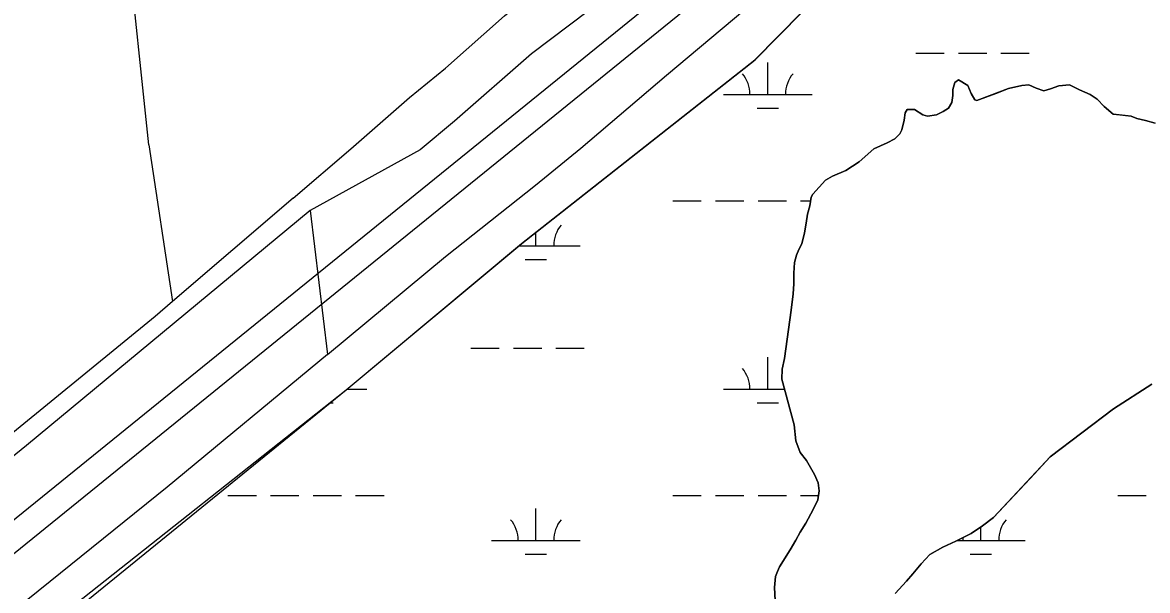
# Model space of a CAD drawing. Extents: x 3535183 to 3573198, y 534952 to 560562.
# Drawn here: x 3547463 to 3548732, y 556693 to 557334 of the extents above; entities that cross this region are included whole.
import ezdxf

# ---------------------------------------------------------------- set-up
doc = ezdxf.new("R2010")
doc.units = 0
for name, color, linetype in [('V-DTCH-CNTR', 7, 'Continuous'), ('V-LEVE-TOET', 7, 'Continuous'), ('V-SITE-VEGE', 7, 'Continuous'), ('V-SURV-LINE', 7, 'Continuous'), ('V-TOPO-SHOR', 7, 'Continuous'), ('V-WETL-SWMP', 7, 'Continuous')]:
    doc.layers.add(name, color=color, linetype=linetype)

msp = doc.modelspace()

# ---------------------------------------------------------------- linework, layer by layer
at = {"layer": 'V-DTCH-CNTR'}
msp.add_line((3547605.9, 557196), (3547632.5, 557019), dxfattribs=at)
for points in [[(3547940.4, 557282.4), (3548007, 557341.8), (3548101.8, 557418.7), (3548155.8, 557464.1), (3548177.6, 557483.3), (3548187.9, 557494.9), (3548191.9, 557501.9), (3548202.7, 557534.9), (3548218.1, 557642.4), (3548239.7, 557774.2), (3548260.3, 557898.5), (3548280.2, 558027.4), (3548298.5, 558134.4), (3548303.6, 558174.9)], [(3547605.9, 557196), (3547581.3, 557428.9)], [(3547768.6, 557135.8), (3547833.6, 557191.6), (3547899.8, 557249.6), (3547940.4, 557282.4)], [(3547768.6, 557135.8), (3547632.5, 557019), (3547612.8, 557002.2), (3547417, 556842.3), (3547242.5, 556699.4), (3547069.4, 556557.5), (3546939.1, 556457.3), (3546755.2, 556306.2), (3546568.9, 556160.1), (3546558, 556152.7), (3546532.6, 556143.5), (3546483, 556135.5)]]:
    msp.add_lwpolyline(points, dxfattribs=at)
at = {"layer": 'V-LEVE-TOET'}
for p, q in [((3547911.6, 557190.4), (3547787.6, 557122)), ((3547787.6, 557122), (3547807.4, 556959.3))]:
    msp.add_line(p, q, dxfattribs=at)
for points in [[(3548093, 557192.1), (3548189.6, 557274.7), (3548289.8, 557358.5)], [(3548101.7, 557347.4), (3548037.4, 557298.7), (3547950.5, 557222.9), (3547911.6, 557190.4)], [(3547807.4, 556959.3), (3547940.4, 557070.1), (3548041.9, 557150.3), (3548093, 557192.1)], [(3547787.6, 557122), (3547467.7, 556856.4), (3547219.8, 556654.9), (3547002.8, 556475), (3546830.1, 556333), (3546636.6, 556182.3), (3546495.6, 556067.8), (3546402.7, 555996.8), (3546390, 555984.4), (3546384.2, 555964.3), (3546376.3, 555911.1), (3546370.3, 555840.5), (3546372.2, 555732.2), (3546374.6, 555536.5), (3546380.2, 555338.1), (3546387.5, 555230.8), (3546398.7, 555100.7), (3546404.2, 555004.2), (3546407.1, 554886.8), (3546408.2, 554748.5), (3546412.3, 554568.7), (3546416.3, 554414.5), (3546418.5, 554258), (3546425.4, 554155.1)], [(3547807.4, 556959.3), (3547626.6, 556809.5), (3547408.6, 556634.1), (3547222.3, 556479.8), (3547006.2, 556293), (3546785.9, 556127.6), (3546611.4, 555991.5), (3546512.2, 555905.4), (3546499, 555891.2), (3546493.2, 555882.6), (3546490.5, 555873), (3546489.9, 555814.7), (3546493.4, 555653.7), (3546497.8, 555523.1), (3546502.8, 555344.3), (3546506, 555151.8), (3546512.1, 554946.1), (3546515.5, 554724.5), (3546520.1, 554533.8), (3546521.3, 554317.2), (3546522.2, 554229.4), (3546526.5, 554180.7)]]:
    msp.add_lwpolyline(points, dxfattribs=at)
at = {"layer": 'V-SITE-VEGE'}
for p, q in [((3548289.4, 557292), (3548342.3, 557345.6)), ((3548026, 557084.6), (3548289.4, 557292)), ((3548514.8, 557266.2), (3548512.6, 557258.4)), ((3548518.9, 557269.4), (3548514.8, 557266.2)), ((3548529.5, 557263), (3548518.9, 557269.4)), ((3548533.1, 557253.9), (3548529.5, 557263)), ((3548590.5, 557262.9), (3548575.5, 557259.6)), ((3548598.3, 557263.8), (3548590.5, 557262.9)), ((3548606.5, 557259.8), (3548598.3, 557263.8)), ((3548632, 557262.6), (3548622.9, 557259.4)), ((3548644.3, 557263.6), (3548632, 557262.6)), ((3548655.3, 557258.2), (3548644.3, 557263.6)), ((3548512.6, 557251.6), (3548511.3, 557243.8)), ((3548512.6, 557258.4), (3548512.6, 557251.6)), ((3548537.3, 557246.7), (3548533.1, 557253.9)), ((3548575.5, 557259.6), (3548542.8, 557247.2)), ((3548615.2, 557257.1), (3548606.5, 557259.8)), ((3548622.9, 557259.4), (3548615.2, 557257.1)), ((3548667.6, 557252.8), (3548655.3, 557258.2)), ((3548675.4, 557247.4), (3548667.6, 557252.8)), ((3548461.2, 557235.8), (3548458.9, 557232.1)), ((3548469.4, 557235.8), (3548461.2, 557235.8)), ((3548478.6, 557230), (3548469.4, 557235.8)), ((3548507.7, 557237.4), (3548501.8, 557233.7)), ((3548511.3, 557243.8), (3548507.7, 557237.4)), ((3548539.6, 557246.2), (3548537.3, 557246.7)), ((3548542.8, 557247.2), (3548539.6, 557246.2)), ((3548683.2, 557239.2), (3548675.4, 557247.4)), ((3548693.3, 557230.6), (3548683.2, 557239.2)), ((3548457.6, 557223.9), (3548454.9, 557213)), ((3548458.9, 557232.1), (3548457.6, 557223.9)), ((3548484, 557228.2), (3548478.6, 557230)), ((3548494.1, 557230), (3548484, 557228.2)), ((3548501.8, 557233.7), (3548494.1, 557230)), ((3548713.8, 557228.4), (3548693.3, 557230.6)), ((3548720.2, 557225.7), (3548713.8, 557228.4)), ((3548729.8, 557223.5), (3548720.2, 557225.7)), ((3548740.8, 557220.3), (3548729.8, 557223.5)), ((3548454.9, 557213), (3548452.7, 557208.4)), ((3548438.6, 557198.3), (3548423.6, 557191.4)), ((3548447.2, 557202.9), (3548438.6, 557198.3)), ((3548452.7, 557208.4), (3548447.2, 557202.9)), ((3548423.6, 557191.4), (3548406.8, 557176.7)), ((3548406.8, 557176.7), (3548391.8, 557167.1)), ((3548376.8, 557160.6), (3548369, 557156)), ((3548391.8, 557167.1), (3548376.8, 557160.6)), ((3548369, 557156), (3548354.5, 557140.4)), ((3548352.7, 557136.8), (3548351.4, 557127.2)), ((3548354.5, 557140.4), (3548352.7, 557136.8)), ((3548351.4, 557127.2), (3548348.7, 557117.6)), ((3548348.7, 557117.6), (3548347, 557107.6)), ((3548345.2, 557096.6), (3548342.1, 557084.3)), ((3548347, 557107.6), (3548345.2, 557096.6)), ((3547828.3, 556919.5), (3548026, 557084.6)), ((3548342.1, 557084.3), (3548338.9, 557077.9)), ((3548336.2, 557071.5), (3548334, 557063.3)), ((3548338.9, 557077.9), (3548336.2, 557071.5)), ((3548334, 557063.3), (3548333.1, 557051)), ((3548333.1, 557051), (3548333.2, 557039.1)), ((3548333.2, 557039.1), (3548332.3, 557027.7)), ((3548332.3, 557027.7), (3548330.1, 557009.5)), ((3548330.1, 557009.5), (3548322.6, 556954.7)), ((3548322.6, 556954.7), (3548320, 556942.8)), ((3548320, 556942.8), (3548319.6, 556931.4)), ((3548319.6, 556931.4), (3548333.5, 556880)), ((3546736.2, 556055.4), (3547828.3, 556919.5)), ((3548693.6, 556897.8), (3548737.2, 556925.8)), ((3548622.3, 556843.6), (3548693.6, 556897.8)), ((3548333.5, 556880), (3548335.4, 556861.8)), ((3548335.4, 556861.8), (3548340.5, 556848.6)), ((3548340.5, 556848.6), (3548347.4, 556839.5)), ((3548558.3, 556775.4), (3548622.3, 556843.6)), ((3548347.4, 556839.5), (3548356.6, 556824)), ((3548356.6, 556824), (3548360.7, 556814.5)), ((3548361.7, 556805.4), (3548360.4, 556795.3)), ((3548360.7, 556814.5), (3548361.7, 556805.4)), ((3548360.4, 556795.3), (3548355, 556784.4)), ((3548355, 556784.4), (3548346.8, 556768.8)), ((3548346.8, 556768.8), (3548340.5, 556758.8)), ((3548546.1, 556765.7), (3548558.3, 556775.4)), ((3548340.5, 556758.8), (3548335.5, 556749.6)), ((3548516.1, 556748.7), (3548533.4, 556757.4)), ((3548533.4, 556757.4), (3548546.1, 556765.7)), ((3548335.5, 556749.6), (3548329.2, 556738.6)), ((3548486.5, 556733.5), (3548501.1, 556741.8)), ((3548501.1, 556741.8), (3548516.1, 556748.7)), ((3548329.2, 556738.6), (3548317, 556719.4)), ((3548477, 556723), (3548486.5, 556733.5)), ((3548317, 556719.4), (3548314.7, 556714.4)), ((3548467.5, 556711.5), (3548477, 556723)), ((3548312.5, 556708.5), (3548311.6, 556696.1)), ((3548314.7, 556714.4), (3548312.5, 556708.5)), ((3548447.5, 556689.5), (3548460.2, 556703.3)), ((3548460.2, 556703.3), (3548467.5, 556711.5)), ((3548311.6, 556696.1), (3548312.2, 556681.6))]:
    msp.add_line(p, q, dxfattribs=at)
at = {"layer": 'V-SURV-LINE'}
for points in [[(3546444.6, 555955.1), (3548262.9, 557429.5)], [(3548281.8, 557406.2), (3546463.5, 555931.7)]]:
    msp.add_lwpolyline(points, dxfattribs=at)
at = {"layer": 'V-TOPO-SHOR'}
for points in [[(3548452.7, 557208.4), (3548454.9, 557213), (3548457.6, 557223.9), (3548458.9, 557232.1), (3548461.2, 557235.8), (3548469.4, 557235.8), (3548478.6, 557230), (3548484, 557228.2), (3548494.1, 557230), (3548501.8, 557233.7), (3548507.7, 557237.4), (3548511.3, 557243.8), (3548512.6, 557251.6), (3548512.6, 557258.4), (3548514.8, 557266.2), (3548518.9, 557269.4), (3548529.5, 557263), (3548533.1, 557253.9), (3548537.3, 557246.7), (3548539.6, 557246.2), (3548542.8, 557247.2), (3548561, 557254.1), (3548575.5, 557259.6), (3548590.5, 557262.9), (3548598.3, 557263.8), (3548606.5, 557259.8), (3548615.2, 557257.1), (3548622.9, 557259.4), (3548632, 557262.6), (3548644.3, 557263.6), (3548655.3, 557258.2), (3548667.6, 557252.8), (3548675.4, 557247.4), (3548683.2, 557239.2), (3548693.3, 557230.6), (3548701, 557229.7), (3548713.8, 557228.4), (3548720.2, 557225.7), (3548729.8, 557223.5), (3548740.8, 557220.3)], [(3548376.8, 557160.6), (3548391.8, 557167.1), (3548406.8, 557176.7), (3548423.6, 557191.4), (3548438.6, 557198.3), (3548447.2, 557202.9), (3548452.7, 557208.4)], [(3548312.2, 556681.6), (3548311.6, 556696.1), (3548312.5, 556708.5), (3548314.7, 556714.4), (3548317, 556719.4), (3548329.2, 556738.6), (3548335.5, 556749.6), (3548340.5, 556758.8), (3548346.8, 556768.8), (3548355, 556784.4), (3548360.4, 556795.3), (3548361.7, 556805.4), (3548360.7, 556814.5), (3548356.6, 556824), (3548347.4, 556839.5), (3548340.5, 556848.6), (3548335.4, 556861.8), (3548333.5, 556880), (3548319.6, 556931.4), (3548320, 556942.8), (3548322.6, 556954.7), (3548330.1, 557009.5), (3548332.3, 557027.7), (3548333.2, 557039.1), (3548333.1, 557051), (3548334, 557063.3), (3548336.2, 557071.5), (3548338.9, 557077.9), (3548342.1, 557084.3), (3548345.2, 557096.6), (3548347, 557107.6), (3548348.7, 557117.6), (3548351.4, 557127.2), (3548352.7, 557136.8), (3548354.5, 557140.4), (3548369, 557156), (3548376.8, 557160.6)], [(3548737.2, 556925.8), (3548693.6, 556897.8), (3548622.3, 556843.6), (3548599.6, 556819.3), (3548558.3, 556775.4), (3548546.1, 556765.7)], [(3548546.1, 556765.7), (3548533.4, 556757.4), (3548516.1, 556748.7), (3548501.1, 556741.8), (3548486.5, 556733.5), (3548477, 556723), (3548467.5, 556711.5)], [(3548467.5, 556711.5), (3548460.2, 556703.3), (3548447.5, 556689.5)]]:
    msp.add_lwpolyline(points, dxfattribs=at)
at = {"layer": 'V-WETL-SWMP'}
for p, q in [((3548289.7, 557292.1), (3548342.6, 557345.7)), ((3548470.8, 557299.3), (3548502.8, 557299.3)), ((3548518.8, 557299.3), (3548550.8, 557299.3)), ((3548566.8, 557299.3), (3548598.8, 557299.3)), ((3548026.3, 557084.7), (3548289.7, 557292.1)), ((3548303.8, 557252.8), (3548303.8, 557288.8)), ((3548514.8, 557266.2), (3548512.6, 557258.4)), ((3548518.9, 557269.4), (3548514.8, 557266.2)), ((3548529.5, 557263), (3548518.9, 557269.4)), ((3548533.1, 557253.9), (3548529.5, 557263)), ((3548590.5, 557262.9), (3548575.5, 557259.6)), ((3548598.3, 557263.8), (3548590.5, 557262.9)), ((3548606.5, 557259.8), (3548598.3, 557263.8)), ((3548632, 557262.6), (3548622.9, 557259.4)), ((3548644.3, 557263.6), (3548632, 557262.6)), ((3548655.3, 557258.2), (3548644.3, 557263.6)), ((3548253.8, 557252.8), (3548353.8, 557252.8)), ((3548512.6, 557251.6), (3548511.3, 557243.8)), ((3548512.6, 557258.4), (3548512.6, 557251.6)), ((3548537.3, 557246.7), (3548533.1, 557253.9)), ((3548575.5, 557259.6), (3548542.8, 557247.2)), ((3548615.2, 557257.1), (3548606.5, 557259.8)), ((3548622.9, 557259.4), (3548615.2, 557257.1)), ((3548667.6, 557252.8), (3548655.3, 557258.2)), ((3548675.4, 557247.4), (3548667.6, 557252.8)), ((3548291.8, 557237.4), (3548315.8, 557237.4)), ((3548461.2, 557235.8), (3548458.9, 557232.1)), ((3548469.4, 557235.8), (3548461.2, 557235.8)), ((3548478.6, 557230), (3548469.4, 557235.8)), ((3548507.7, 557237.4), (3548501.8, 557233.7)), ((3548511.3, 557243.8), (3548507.7, 557237.4)), ((3548539.6, 557246.2), (3548537.3, 557246.7)), ((3548542.8, 557247.2), (3548539.6, 557246.2)), ((3548683.2, 557239.2), (3548675.4, 557247.4)), ((3548693.3, 557230.6), (3548683.2, 557239.2)), ((3548457.6, 557223.9), (3548454.9, 557213)), ((3548458.9, 557232.1), (3548457.6, 557223.9)), ((3548484, 557228.2), (3548478.6, 557230)), ((3548494.1, 557230), (3548484, 557228.2)), ((3548501.8, 557233.7), (3548494.1, 557230)), ((3548713.8, 557228.4), (3548693.3, 557230.6)), ((3548720.2, 557225.7), (3548713.8, 557228.4)), ((3548729.8, 557223.5), (3548720.2, 557225.7)), ((3548740.8, 557220.3), (3548729.8, 557223.5)), ((3548454.9, 557213), (3548452.7, 557208.4)), ((3548438.6, 557198.3), (3548423.6, 557191.4)), ((3548447.2, 557202.9), (3548438.6, 557198.3)), ((3548452.7, 557208.4), (3548447.2, 557202.9)), ((3548423.6, 557191.4), (3548406.8, 557176.7)), ((3548406.8, 557176.7), (3548391.8, 557167.1)), ((3548376.8, 557160.6), (3548369, 557156)), ((3548391.8, 557167.1), (3548376.8, 557160.6)), ((3548369, 557156), (3548354.5, 557140.4)), ((3548352.7, 557136.8), (3548351.4, 557127.2)), ((3548354.5, 557140.4), (3548352.7, 557136.8)), ((3548196.9, 557132.8), (3548228.9, 557132.8)), ((3548244.9, 557132.8), (3548276.9, 557132.8)), ((3548292.9, 557132.8), (3548324.9, 557132.8)), ((3548340.9, 557132.8), (3548352.2, 557132.8)), ((3548351.4, 557127.2), (3548348.7, 557117.6)), ((3548348.7, 557117.6), (3548347, 557107.6)), ((3548042.3, 557082), (3548042.3, 557097.3)), ((3548345.2, 557096.6), (3548342.1, 557084.3)), ((3548347, 557107.6), (3548345.2, 557096.6)), ((3547828.3, 556919.5), (3548026.3, 557084.7)), ((3548342.1, 557084.3), (3548338.9, 557077.9)), ((3548023.2, 557082), (3548092.3, 557082)), ((3548336.2, 557071.5), (3548334, 557063.3)), ((3548338.9, 557077.9), (3548336.2, 557071.5)), ((3548030.3, 557066.6), (3548054.3, 557066.6)), ((3548334, 557063.3), (3548333.1, 557051)), ((3548333.1, 557051), (3548333.2, 557039.1)), ((3548333.2, 557039.1), (3548332.3, 557027.7)), ((3548332.3, 557027.7), (3548330.1, 557009.5)), ((3548330.1, 557009.5), (3548322.6, 556954.7)), ((3547968.9, 556966.6), (3548000.9, 556966.6)), ((3548016.9, 556966.6), (3548048.9, 556966.6)), ((3548064.9, 556966.6), (3548096.9, 556966.6)), ((3548303.8, 556920.2), (3548303.8, 556956.2)), ((3548322.6, 556954.7), (3548320, 556942.8)), ((3548320, 556942.8), (3548319.6, 556931.4)), ((3548319.6, 556931.4), (3548333.5, 556880)), ((3547302.7, 556491.8), (3547828.3, 556919.5)), ((3547829.1, 556920.2), (3547851.8, 556920.2)), ((3548253.8, 556920.2), (3548322.6, 556920.2)), ((3548693.6, 556897.8), (3548737.2, 556925.8)), ((3547810.2, 556904.7), (3547813.8, 556904.7)), ((3548291.8, 556904.7), (3548315.8, 556904.7)), ((3548622.3, 556843.6), (3548693.6, 556897.8)), ((3548333.5, 556880), (3548335.4, 556861.8)), ((3548335.4, 556861.8), (3548340.5, 556848.6)), ((3548340.5, 556848.6), (3548347.4, 556839.5)), ((3548558.3, 556775.4), (3548622.3, 556843.6)), ((3548347.4, 556839.5), (3548356.6, 556824)), ((3548356.6, 556824), (3548360.7, 556814.5)), ((3548361.7, 556805.4), (3548360.4, 556795.3)), ((3548360.7, 556814.5), (3548361.7, 556805.4)), ((3547695, 556800.1), (3547727, 556800.1)), ((3547743, 556800.1), (3547775, 556800.1)), ((3547791, 556800.1), (3547823, 556800.1)), ((3547839, 556800.1), (3547871, 556800.1)), ((3548196.9, 556800.1), (3548228.9, 556800.1)), ((3548244.9, 556800.1), (3548276.9, 556800.1)), ((3548292.9, 556800.1), (3548324.9, 556800.1)), ((3548340.9, 556800.1), (3548361, 556800.1)), ((3548360.4, 556795.3), (3548355, 556784.4)), ((3548698.8, 556800.1), (3548730.8, 556800.1)), ((3548042.3, 556749.4), (3548042.3, 556785.4)), ((3548355, 556784.4), (3548346.8, 556768.8)), ((3548346.8, 556768.8), (3548340.5, 556758.8)), ((3548546.1, 556765.7), (3548558.3, 556775.4)), ((3548340.5, 556758.8), (3548335.5, 556749.6)), ((3548516.1, 556748.7), (3548533.4, 556757.4)), ((3548533.4, 556757.4), (3548546.1, 556765.7)), ((3548544.2, 556749.4), (3548544.2, 556764.5)), ((3547992.3, 556749.4), (3548092.3, 556749.4)), ((3548335.5, 556749.6), (3548329.2, 556738.6)), ((3548486.5, 556733.5), (3548501.1, 556741.8)), ((3548501.1, 556741.8), (3548516.1, 556748.7)), ((3548517.4, 556749.4), (3548594.2, 556749.4)), ((3548030.3, 556733.9), (3548054.3, 556733.9)), ((3548329.2, 556738.6), (3548317, 556719.4)), ((3548477, 556723), (3548486.5, 556733.5)), ((3548532.2, 556733.9), (3548556.2, 556733.9)), ((3548317, 556719.4), (3548314.7, 556714.4)), ((3548467.5, 556711.5), (3548477, 556723)), ((3548312.5, 556708.5), (3548311.6, 556696.1)), ((3548314.7, 556714.4), (3548312.5, 556708.5)), ((3548447.5, 556689.5), (3548460.2, 556703.3)), ((3548460.2, 556703.3), (3548467.5, 556711.5)), ((3548311.6, 556696.1), (3548312.2, 556681.6))]:
    msp.add_line(p, q, dxfattribs=at)
for centre, start, end in [((3548248.5, 557253.3), 359.2282, 40.7718), ((3548359, 557253.3), 139.2282, 180.7718), ((3548097.6, 557082.5), 139.2282, 180.7718), ((3548248.5, 556920.6), 359.2282, 40.7718), ((3547987.1, 556749.8), 359.2282, 40.7718), ((3548097.6, 556749.8), 139.2282, 180.7718), ((3548599.5, 556749.8), 139.2282, 180.7718), ((3548489, 556749.8), 359.2282, 4.769)]:
    msp.add_arc(centre, 35.2, start, end, dxfattribs=at)

doc.saveas('drawing.dxf')
